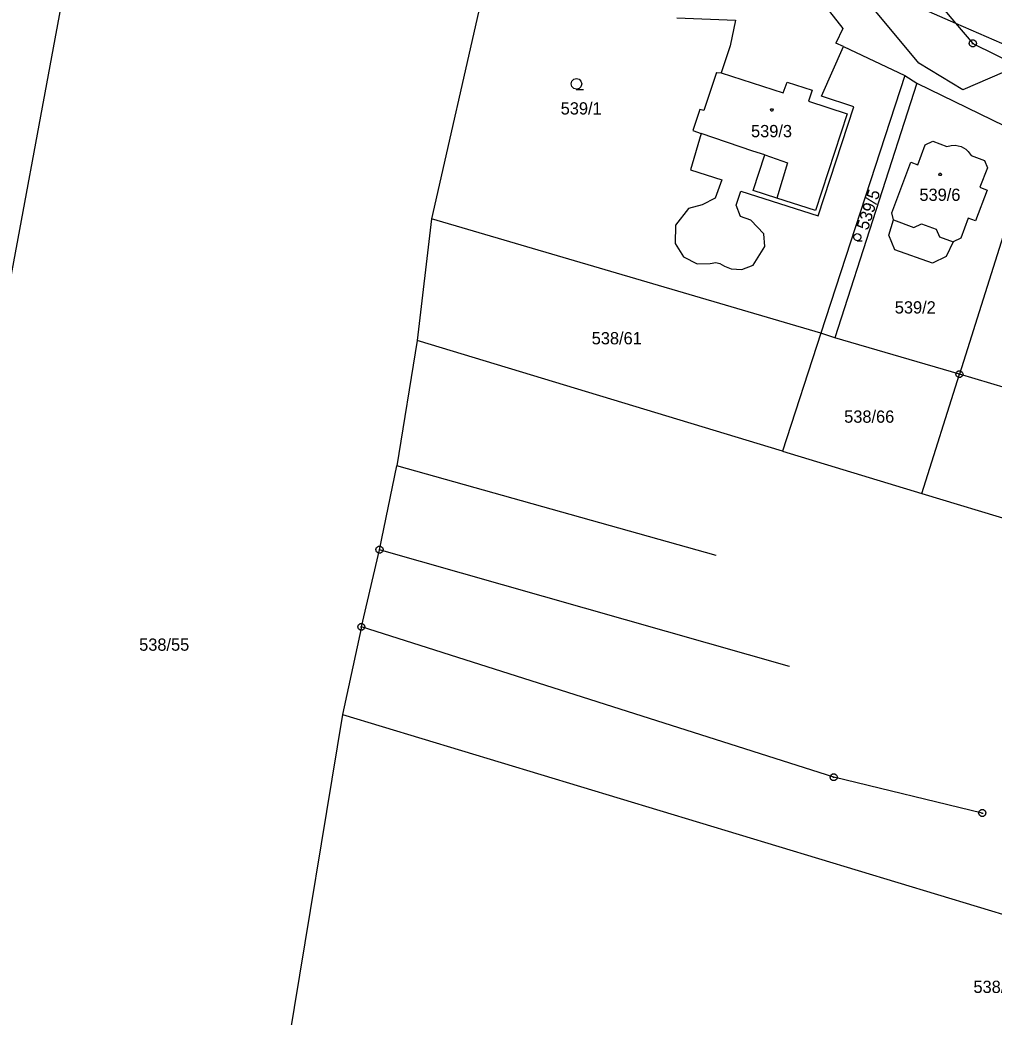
# Model space of a CAD drawing. Extents: x -759060 to -757386, y -1172273 to -1170948.
# Drawn here: x -758459.2 to -758324, y -1171791.3 to -1171652.9 of the extents above; entities that cross this region are included whole.
import ezdxf

# ---------------------------------------------------------------- set-up
doc = ezdxf.new("R2010")
doc.units = 0
for name, color, linetype in [('Vrstva 1', 7, 'Continuous'), ('Vrstva 12', 7, 'Continuous'), ('Vrstva 2', 7, 'Continuous'), ('Vrstva 3', 7, 'Continuous'), ('Vrstva 4', 7, 'Continuous'), ('Vrstva 5', 7, 'Continuous'), ('Vrstva 8', 7, 'Continuous')]:
    doc.layers.add(name, color=color, linetype=linetype)

msp = doc.modelspace()

# ---------------------------------------------------------------- linework, layer by layer
at = {"layer": 'Vrstva 1'}
for p, q in [((-758449.75, -1171630.41), (-758469.53, -1171737.1)), ((-758341.44, -1171639.04), (-758329.31, -1171653.33)), ((-758393.05, -1171640.67), (-758402.06, -1171680.51)), ((-758334.4, -1171658.9), (-758344.3, -1171647)), ((-758348.93, -1171648.99), (-758344.97, -1171654.06)), ((-758333.02, -1171651.7), (-758329.31, -1171653.33)), ((-758368.02, -1171652.59), (-758359.85, -1171652.91)), ((-758359.85, -1171652.91), (-758360.6, -1171656.47)), ((-758329.31, -1171653.33), (-758318.2, -1171658.2)), ((-758329.31, -1171653.33), (-758326.92, -1171656.14)), ((-758344.97, -1171654.06), (-758345.92, -1171656.1)), ((-758344.89, -1171656.58), (-758345.92, -1171656.1)), ((-758326.92, -1171656.14), (-758320.65, -1171659.27)), ((-758360.6, -1171656.47), (-758361.85, -1171660.21)), ((-758347.95, -1171663.47), (-758344.89, -1171656.58)), ((-758344.89, -1171656.58), (-758336.34, -1171660.6)), ((-758328.3, -1171662.6), (-758334.4, -1171658.9)), ((-758362.53, -1171660.16), (-758364.25, -1171665.47)), ((-758362.53, -1171660.16), (-758361.85, -1171660.21)), ((-758361.85, -1171660.21), (-758353.26, -1171663.01)), ((-758336.34, -1171660.6), (-758348.01, -1171696.38)), ((-758336.34, -1171660.6), (-758334.71, -1171661.66)), ((-758320.65, -1171659.27), (-758328.3, -1171662.6)), ((-758353.26, -1171663.01), (-758352.72, -1171661.52)), ((-758352.72, -1171661.52), (-758349.21, -1171662.64)), ((-758334.71, -1171661.66), (-758346.06, -1171696.99)), ((-758334.71, -1171661.66), (-758318.51, -1171669.52)), ((-758349.21, -1171662.64), (-758349.75, -1171664.15)), ((-758349.75, -1171664.15), (-758344.38, -1171665.9)), ((-758343.45, -1171664.92), (-758347.95, -1171663.47)), ((-758364.81, -1171665.3), (-758365.79, -1171668.25)), ((-758364.25, -1171665.47), (-758364.81, -1171665.3)), ((-758344.38, -1171665.9), (-758348.77, -1171679.32)), ((-758348.41, -1171680.07), (-758343.45, -1171664.92)), ((-758364.66, -1171668.66), (-758366.13, -1171673.68)), ((-758365.79, -1171668.25), (-758364.66, -1171668.66)), ((-758357.46, -1171671.09), (-758364.66, -1171668.66)), ((-758334.56, -1171672.98), (-758333.56, -1171670.23)), ((-758333.56, -1171670.23), (-758332.47, -1171669.71)), ((-758332.47, -1171669.71), (-758330.54, -1171670.46)), ((-758329.92, -1171670.33), (-758329.39, -1171670.26)), ((-758329.39, -1171670.26), (-758328.53, -1171670.44)), ((-758355.82, -1171671.62), (-758357.46, -1171671.09)), ((-758357.41, -1171676.57), (-758355.82, -1171671.62)), ((-758330.54, -1171670.46), (-758329.92, -1171670.33)), ((-758319.16, -1171671.51), (-758328.78, -1171702.06)), ((-758328.53, -1171670.44), (-758327.9, -1171670.8)), ((-758327.9, -1171670.8), (-758327.56, -1171671.16)), ((-758327.56, -1171671.16), (-758327.14, -1171671.71)), ((-758338.18, -1171679.67), (-758335.54, -1171672.61)), ((-758335.54, -1171672.61), (-758334.56, -1171672.98)), ((-758327.14, -1171671.71), (-758325.29, -1171672.37)), ((-758325.29, -1171672.37), (-758324.9, -1171673.39)), ((-758366.13, -1171673.68), (-758361.77, -1171675.09)), ((-758324.9, -1171673.39), (-758325.94, -1171676.11)), ((-758361.77, -1171675.09), (-758362.68, -1171677.6)), ((-758359.8, -1171678.58), (-758359.12, -1171676.65)), ((-758359.12, -1171676.65), (-758348.41, -1171680.07)), ((-758354.14, -1171677.61), (-758357.41, -1171676.57)), ((-758324.95, -1171676.52), (-758326.55, -1171680.75)), ((-758325.94, -1171676.11), (-758324.95, -1171676.52)), ((-758364.49, -1171678.56), (-758366.41, -1171679.06)), ((-758362.68, -1171677.6), (-758364.49, -1171678.56)), ((-758359.16, -1171680.15), (-758359.8, -1171678.58)), ((-758348.77, -1171679.32), (-758354.14, -1171677.61)), ((-758366.41, -1171679.06), (-758368.19, -1171681.35)), ((-758337.95, -1171680.62), (-758338.18, -1171679.67)), ((-758402.06, -1171680.51), (-758404.09, -1171697.39)), ((-758348.01, -1171696.38), (-758402.06, -1171680.51)), ((-758368.19, -1171681.35), (-758368.23, -1171683.91)), ((-758357.72, -1171680.67), (-758359.16, -1171680.15)), ((-758355.96, -1171682.55), (-758357.72, -1171680.67)), ((-758338.6, -1171682.75), (-758337.95, -1171680.62)), ((-758327.55, -1171680.41), (-758328.6, -1171683.17)), ((-758326.55, -1171680.75), (-758327.55, -1171680.41)), ((-758355.78, -1171684.33), (-758355.96, -1171682.55)), ((-758337.74, -1171684.77), (-758338.6, -1171682.75)), ((-758368.23, -1171683.91), (-758367.08, -1171685.78)), ((-758329.66, -1171683.7), (-758330.64, -1171685.74)), ((-758328.6, -1171683.17), (-758329.66, -1171683.7)), ((-758357.44, -1171686.91), (-758355.78, -1171684.33)), ((-758332.52, -1171686.66), (-758337.74, -1171684.77)), ((-758367.08, -1171685.78), (-758365.18, -1171686.75)), ((-758365.18, -1171686.75), (-758363.37, -1171686.69)), ((-758363.37, -1171686.69), (-758362.6, -1171686.54)), ((-758362.6, -1171686.54), (-758362.03, -1171686.69)), ((-758362.03, -1171686.69), (-758361.42, -1171687.05)), ((-758330.64, -1171685.74), (-758332.52, -1171686.66)), ((-758361.42, -1171687.05), (-758360.47, -1171687.45)), ((-758360.47, -1171687.45), (-758359, -1171687.51)), ((-758359, -1171687.51), (-758357.44, -1171686.91)), ((-758348.01, -1171696.38), (-758353.35, -1171712.74)), ((-758346.06, -1171696.99), (-758348.01, -1171696.38)), ((-758404.09, -1171697.39), (-758406.89, -1171714.76)), ((-758353.35, -1171712.74), (-758404.09, -1171697.39)), ((-758328.78, -1171702.06), (-758346.06, -1171696.99)), ((-758333.99, -1171718.6), (-758328.78, -1171702.06)), ((-758322.25, -1171703.98), (-758328.78, -1171702.06)), ((-758353.35, -1171712.74), (-758333.99, -1171718.6)), ((-758409.29, -1171726.42), (-758406.89, -1171714.76)), ((-758362.54, -1171727.2), (-758406.89, -1171714.76)), ((-758333.99, -1171718.6), (-758236.26, -1171748.17)), ((-758411.82, -1171737.14), (-758409.29, -1171726.42)), ((-758352.39, -1171742.63), (-758409.29, -1171726.42)), ((-758362.54, -1171727.2), (-758362.54, -1171727.2)), ((-758411.82, -1171737.14), (-758414.42, -1171749.29)), ((-758346.23, -1171758.01), (-758411.82, -1171737.14)), ((-758352.39, -1171742.63), (-758352.39, -1171742.63)), ((-758414.42, -1171749.29), (-758425.32, -1171815.21)), ((-758414.42, -1171749.29), (-758250.49, -1171798.86)), ((-758325.6, -1171762.97), (-758346.23, -1171758.01)), ((-758325.6, -1171762.97), (-758325.6, -1171762.97))]:
    msp.add_line(p, q, dxfattribs=at)
at = {"layer": 'Vrstva 12'}
for p, q in [((-758362.53, -1171660.16), (-758364.25, -1171665.47)), ((-758362.53, -1171660.16), (-758361.85, -1171660.21)), ((-758361.85, -1171660.21), (-758353.26, -1171663.01)), ((-758353.26, -1171663.01), (-758352.72, -1171661.52)), ((-758352.72, -1171661.52), (-758349.21, -1171662.64)), ((-758349.21, -1171662.64), (-758349.75, -1171664.15)), ((-758349.75, -1171664.15), (-758344.38, -1171665.9)), ((-758364.81, -1171665.3), (-758365.79, -1171668.25)), ((-758364.25, -1171665.47), (-758364.81, -1171665.3)), ((-758344.38, -1171665.9), (-758348.77, -1171679.32)), ((-758365.79, -1171668.25), (-758364.66, -1171668.66)), ((-758357.46, -1171671.09), (-758364.66, -1171668.66)), ((-758334.56, -1171672.98), (-758333.56, -1171670.23)), ((-758333.56, -1171670.23), (-758332.47, -1171669.71)), ((-758332.47, -1171669.71), (-758330.54, -1171670.46)), ((-758329.92, -1171670.33), (-758329.39, -1171670.26)), ((-758329.39, -1171670.26), (-758328.53, -1171670.44)), ((-758355.82, -1171671.62), (-758357.46, -1171671.09)), ((-758355.82, -1171671.62), (-758352.64, -1171672.7)), ((-758330.54, -1171670.46), (-758329.92, -1171670.33)), ((-758328.53, -1171670.44), (-758327.9, -1171670.8)), ((-758327.9, -1171670.8), (-758327.56, -1171671.16)), ((-758327.56, -1171671.16), (-758327.14, -1171671.71)), ((-758352.64, -1171672.7), (-758354.14, -1171677.61)), ((-758338.18, -1171679.67), (-758335.54, -1171672.61)), ((-758335.54, -1171672.61), (-758334.56, -1171672.98)), ((-758327.14, -1171671.71), (-758325.29, -1171672.37)), ((-758325.29, -1171672.37), (-758324.9, -1171673.39)), ((-758324.9, -1171673.39), (-758325.94, -1171676.11)), ((-758324.95, -1171676.52), (-758326.55, -1171680.75)), ((-758325.94, -1171676.11), (-758324.95, -1171676.52)), ((-758348.77, -1171679.32), (-758354.14, -1171677.61)), ((-758337.95, -1171680.62), (-758338.18, -1171679.67)), ((-758337.95, -1171680.62), (-758335.09, -1171681.68)), ((-758335.09, -1171681.68), (-758334.06, -1171681.18)), ((-758334.06, -1171681.18), (-758332.03, -1171681.92)), ((-758327.55, -1171680.41), (-758328.6, -1171683.17)), ((-758326.55, -1171680.75), (-758327.55, -1171680.41)), ((-758332.03, -1171681.92), (-758331.55, -1171682.98)), ((-758331.55, -1171682.98), (-758329.66, -1171683.7)), ((-758328.6, -1171683.17), (-758329.66, -1171683.7))]:
    msp.add_line(p, q, dxfattribs=at)
at = {"layer": 'Vrstva 3'}
for points in [[(-758381.96, -1171662.5), (-758382.34, -1171662.4), (-758382.61, -1171662.13), (-758382.71, -1171661.76), (-758382.61, -1171661.39), (-758382.34, -1171661.12), (-758381.97, -1171661.02), (-758381.6, -1171661.12), (-758381.33, -1171661.39), (-758381.23, -1171661.77), (-758381.33, -1171662.15), (-758381.6, -1171662.42), (-758381.98, -1171662.52), (-758380.98, -1171662.52)], [(-758342.95, -1171683.52), (-758343.205, -1171683.453), (-758343.386, -1171683.272), (-758343.452, -1171683.024), (-758343.386, -1171682.776), (-758343.205, -1171682.595), (-758342.957, -1171682.528), (-758342.709, -1171682.595), (-758342.528, -1171682.776), (-758342.461, -1171683.031), (-758342.528, -1171683.286), (-758342.709, -1171683.466), (-758342.963, -1171683.533), (-758342.293, -1171683.533)]]:
    msp.add_lwpolyline(points, dxfattribs=at)
at = {"layer": 'Vrstva 4'}
for p, q in [((-758355.82, -1171671.62), (-758352.64, -1171672.7)), ((-758352.64, -1171672.7), (-758354.14, -1171677.61)), ((-758337.95, -1171680.62), (-758335.09, -1171681.68)), ((-758335.09, -1171681.68), (-758334.06, -1171681.18)), ((-758334.06, -1171681.18), (-758332.03, -1171681.92)), ((-758332.03, -1171681.92), (-758331.55, -1171682.98)), ((-758331.55, -1171682.98), (-758329.66, -1171683.7))]:
    msp.add_line(p, q, dxfattribs=at)
at = {"layer": 'Vrstva 5'}
for points in [[(-758354.72, -1171665.23), (-758354.63, -1171665.38), (-758354.72, -1171665.53), (-758354.9, -1171665.53), (-758354.99, -1171665.38), (-758354.9, -1171665.23)], [(-758331.37, -1171674.17), (-758331.28, -1171674.32), (-758331.37, -1171674.47), (-758331.55, -1171674.47), (-758331.64, -1171674.32), (-758331.55, -1171674.17)]]:
    msp.add_lwpolyline(points, close=True, dxfattribs=at)
at = {"layer": 'Vrstva 8'}
for p, q in [((-758327.04, -1171656.14), (-758326.8, -1171656.14)), ((-758328.9, -1171702.06), (-758328.66, -1171702.06)), ((-758409.41, -1171726.42), (-758409.17, -1171726.42)), ((-758411.94, -1171737.14), (-758411.7, -1171737.14)), ((-758346.35, -1171758.01), (-758346.11, -1171758.01)), ((-758325.72, -1171762.97), (-758325.48, -1171762.97))]:
    msp.add_line(p, q, dxfattribs=at)
for points in [[(-758326.77, -1171655.66), (-758326.52, -1171655.84), (-758326.42, -1171656.13), (-758326.52, -1171656.42), (-758326.77, -1171656.6), (-758327.08, -1171656.6), (-758327.33, -1171656.42), (-758327.43, -1171656.13), (-758327.33, -1171655.84), (-758327.08, -1171655.66)], [(-758328.63, -1171701.58), (-758328.38, -1171701.76), (-758328.28, -1171702.05), (-758328.38, -1171702.34), (-758328.63, -1171702.52), (-758328.94, -1171702.52), (-758329.19, -1171702.34), (-758329.29, -1171702.05), (-758329.19, -1171701.76), (-758328.94, -1171701.58)], [(-758409.14, -1171725.94), (-758408.89, -1171726.12), (-758408.79, -1171726.41), (-758408.89, -1171726.7), (-758409.14, -1171726.88), (-758409.45, -1171726.88), (-758409.7, -1171726.7), (-758409.8, -1171726.41), (-758409.7, -1171726.12), (-758409.45, -1171725.94)], [(-758411.67, -1171736.66), (-758411.42, -1171736.84), (-758411.32, -1171737.13), (-758411.42, -1171737.42), (-758411.67, -1171737.6), (-758411.98, -1171737.6), (-758412.23, -1171737.42), (-758412.33, -1171737.13), (-758412.23, -1171736.84), (-758411.98, -1171736.66)], [(-758346.08, -1171757.53), (-758345.83, -1171757.71), (-758345.73, -1171758), (-758345.83, -1171758.29), (-758346.08, -1171758.47), (-758346.39, -1171758.47), (-758346.64, -1171758.29), (-758346.74, -1171758), (-758346.64, -1171757.71), (-758346.39, -1171757.53)], [(-758325.45, -1171762.49), (-758325.2, -1171762.67), (-758325.1, -1171762.96), (-758325.2, -1171763.25), (-758325.45, -1171763.43), (-758325.76, -1171763.43), (-758326.01, -1171763.25), (-758326.11, -1171762.96), (-758326.01, -1171762.67), (-758325.76, -1171762.49)]]:
    msp.add_lwpolyline(points, close=True, dxfattribs=at)

# ---------------------------------------------------------------- texts
at = {"layer": 'Vrstva 2'}
for s, p in [('539/1', (-758384.143, -1171666.01)), ('539/3', (-758357.713, -1171669.16)), ('539/6', (-758334.333, -1171678)), ('539/2', (-758337.753, -1171693.63)), ('538/61', (-758379.835, -1171697.91)), ('538/66', (-758344.783, -1171708.79)), ('538/55', (-758442.673, -1171740.44)), ('538/56', (-758326.833, -1171787.94))]:
    msp.add_text(s, height=1.7, dxfattribs=at).set_placement(p)
msp.add_text('539/5', height=1.7, rotation=71.9635, dxfattribs=at).set_placement((-758341.499, -1171682.176))

doc.saveas('drawing.dxf')
